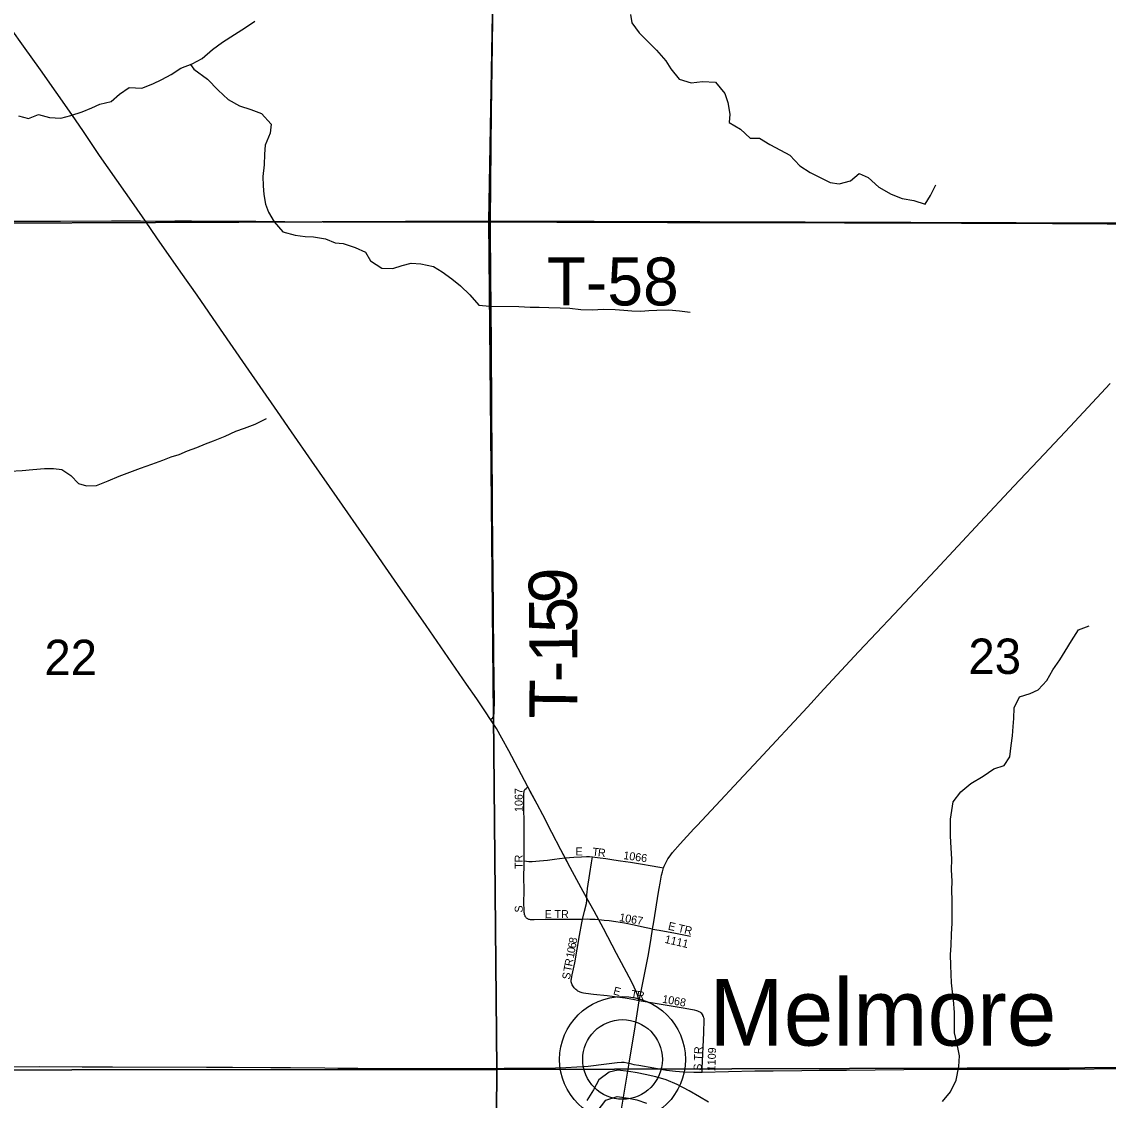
# Model space of a CAD drawing. Extents: x 0 to 34, y 0 to 22.
# Drawn here: x 7.184 to 7.827, y 15.384 to 16.023 of the extents above; entities that cross this region are included whole.
import ezdxf

# ---------------------------------------------------------------- set-up
doc = ezdxf.new("R2010")
doc.units = 0
for name, color, linetype in [('Default', 7, 'Continuous'), ('GM_X_County_Road', 7, 'Continuous'), ('GM_X_Major_River', 7, 'Continuous'), ('GM_X_Minor_River', 7, 'Continuous'), ('GM_X_Section', 7, 'Continuous'), ('GM_X_Section_Text', 7, 'Continuous'), ('GM_X_State_Route', 7, 'Continuous'), ('GM_X_Township_Road', 7, 'Continuous'), ('GM_X_Township_Road_Text', 7, 'Continuous'), ('GM_X_Township_Subdivision', 7, 'Continuous'), ('GM_X_Township_Subdivision_Text', 7, 'Continuous'), ('GM_X_Unincorporated', 7, 'Continuous'), ('GM_X_Unincorporated_Location', 7, 'Continuous'), ('GM_X_Unincorporated_Text', 7, 'Continuous')]:
    doc.layers.add(name, color=color, linetype=linetype)

msp = doc.modelspace()

# ---------------------------------------------------------------- linework, layer by layer
at = {"layer": 'Default'}
msp.add_lwpolyline([(7.54476, 15.45348), (7.54304, 15.45702), (7.53556, 15.47105), (7.5278, 15.4857), (7.52227, 15.49603), (7.51794, 15.50378), (7.51455, 15.50985), (7.50809, 15.5219), (7.50254, 15.53232), (7.49728, 15.54254), (7.49191, 15.55305), (7.48855, 15.55935), (7.48309, 15.56963), (7.47737, 15.58044), (7.47177, 15.59101), (7.46771, 15.59855), (7.46445, 15.60421), (7.46103, 15.60952), (7.45796, 15.61409), (7.45278, 15.62178), (7.44675, 15.63047), (7.43815, 15.64301), (7.42294, 15.66508), (7.40591, 15.68949), (7.38769, 15.71567), (7.3701, 15.74096), (7.35515, 15.76246), (7.34319, 15.77988), (7.33494, 15.79194), (7.31613, 15.81898), (7.30124, 15.84055), (7.28736, 15.86068), (7.27774, 15.87442), (7.26348, 15.89478), (7.25668, 15.90464), (7.25007, 15.91422), (7.2296, 15.94352), (7.21998, 15.95765), (7.21316, 15.96767), (7.19458, 15.9941), (7.18462, 16.00827), (7.17729, 16.01838)], dxfattribs=at)
at = {"layer": 'GM_X_County_Road'}
for points in [[(7.16892, 15.40383), (7.1941, 15.40398), (7.21927, 15.40393), (7.23729, 15.40393), (7.29293, 15.40372), (7.30816, 15.40369), (7.33084, 15.40357), (7.34265, 15.40346), (7.36283, 15.40324), (7.37059, 15.40318), (7.3824, 15.40303), (7.39265, 15.40286), (7.40104, 15.40282), (7.41066, 15.40289), (7.42867, 15.4029), (7.43488, 15.40291), (7.44606, 15.40292), (7.45229, 15.40294), (7.46223, 15.40298), (7.46905, 15.40299), (7.47668, 15.40303), (7.49313, 15.40308), (7.49936, 15.40321), (7.50561, 15.40345), (7.51211, 15.40381), (7.51879, 15.40436), (7.5296, 15.4057), (7.53279, 15.40604), (7.53587, 15.4064), (7.53857, 15.40671), (7.54003, 15.40667), (7.54178, 15.40631), (7.54304, 15.40596)], [(7.54304, 15.40596), (7.54569, 15.40531), (7.54868, 15.40479), (7.55757, 15.40324), (7.5652, 15.402), (7.57042, 15.40129), (7.57273, 15.40103), (7.57504, 15.40091), (7.58127, 15.40081), (7.58622, 15.40079)], [(7.58622, 15.40079), (7.6173, 15.40146), (7.62818, 15.40159), (7.64528, 15.40177), (7.65552, 15.40181), (7.6717, 15.40199), (7.70553, 15.40236), (7.7254, 15.40252), (7.74529, 15.40247), (7.76115, 15.40249), (7.78539, 15.40253), (7.80342, 15.40249), (7.83325, 15.40291), (7.84848, 15.40298), (7.87086, 15.40303), (7.91902, 15.40347), (7.92896, 15.40346), (7.94893, 15.40341)]]:
    msp.add_lwpolyline(points, dxfattribs=at)
at = {"layer": 'GM_X_Major_River'}
for points in [[(7.58991, 15.38299), (7.58461, 15.38605), (7.57855, 15.38968), (7.57135, 15.3935), (7.56491, 15.39619), (7.55884, 15.39792), (7.5524, 15.39928), (7.54766, 15.40024), (7.54273, 15.40102), (7.53628, 15.402), (7.53115, 15.40069), (7.52505, 15.39616), (7.52199, 15.39029), (7.51798, 15.38386)], [(7.52403, 15.37738), (7.52918, 15.38419), (7.53583, 15.38625), (7.54266, 15.38527), (7.54759, 15.3843), (7.55328, 15.38238)]]:
    msp.add_lwpolyline(points, dxfattribs=at)
at = {"layer": 'GM_X_Minor_River'}
for points in [[(7.54384, 16.02689), (7.54457, 16.02195), (7.54891, 16.01605), (7.55912, 16.00576), (7.56479, 15.99947), (7.56761, 15.99472), (7.57252, 15.98862), (7.57973, 15.98651), (7.58637, 15.98724), (7.59415, 15.98682), (7.59963, 15.98016), (7.6015, 15.97484), (7.60261, 15.968), (7.60221, 15.96288), (7.60884, 15.95906), (7.6147, 15.95372), (7.6202, 15.95369), (7.62626, 15.94987), (7.63251, 15.94662), (7.63819, 15.94356), (7.64405, 15.93727), (7.6501, 15.93345), (7.65597, 15.93039), (7.66204, 15.92752), (7.66735, 15.92674), (7.674, 15.92842), (7.67914, 15.93276), (7.68444, 15.93046), (7.69087, 15.92474), (7.69807, 15.92053), (7.70451, 15.91804), (7.71153, 15.91687), (7.71816, 15.91457), (7.72141, 15.91967), (7.72447, 15.92611)], [(7.18166, 15.96693), (7.18753, 15.96539), (7.19343, 15.96764), (7.19987, 15.96591), (7.2067, 15.9655), (7.21259, 15.96718), (7.21924, 15.96924), (7.22495, 15.97169), (7.2297, 15.97375), (7.23635, 15.97543), (7.2413, 15.97978), (7.24701, 15.98374), (7.2546, 15.98333), (7.26107, 15.98596), (7.26639, 15.9884), (7.27191, 15.99141), (7.27762, 15.99518), (7.28446, 15.99781), (7.29036, 16.00082), (7.29645, 16.00611), (7.30235, 16.01045), (7.3094, 16.01517), (7.31587, 16.01931), (7.32139, 16.02289)], [(7.28339, 15.9974), (7.2854, 15.99458), (7.29353, 15.98866), (7.29977, 15.98219), (7.30563, 15.97666), (7.31244, 15.97283), (7.31908, 15.97072), (7.32533, 15.96823), (7.33119, 15.96194), (7.3306, 15.95663), (7.32753, 15.94962), (7.32713, 15.94431), (7.32691, 15.93786), (7.32612, 15.93103), (7.32648, 15.92552), (7.32684, 15.9204), (7.32776, 15.9147), (7.32964, 15.90995), (7.33284, 15.90424), (7.33794, 15.89834), (7.34534, 15.89622), (7.35122, 15.89543), (7.35615, 15.89522), (7.36336, 15.89405), (7.36904, 15.89175), (7.37378, 15.89135), (7.3808, 15.88905), (7.38705, 15.88617), (7.38987, 15.88104), (7.39669, 15.87683), (7.40314, 15.87662), (7.40865, 15.8783), (7.41397, 15.87961), (7.41966, 15.87939), (7.42725, 15.87765), (7.43236, 15.8746), (7.43803, 15.8704), (7.44314, 15.8662), (7.44862, 15.86086), (7.4541, 15.85477), (7.46055, 15.85417), (7.47763, 15.8541), (7.48446, 15.85369), (7.48978, 15.85367), (7.49547, 15.85345), (7.50211, 15.85324), (7.5078, 15.85302), (7.51444, 15.85224), (7.52108, 15.85202), (7.52792, 15.85237), (7.53475, 15.85234), (7.53987, 15.85194), (7.54462, 15.85154), (7.54993, 15.85133), (7.55468, 15.85169), (7.55942, 15.85185), (7.56644, 15.85201), (7.57289, 15.85142), (7.57915, 15.85063)], [(7.17641, 15.7565), (7.18381, 15.75704), (7.19008, 15.75758), (7.19691, 15.75812), (7.20223, 15.7581), (7.20716, 15.75751), (7.21265, 15.75407), (7.21718, 15.74931), (7.22192, 15.74777), (7.22781, 15.74812), (7.23465, 15.75075), (7.24111, 15.75357), (7.24758, 15.75601), (7.25385, 15.75826), (7.2605, 15.7607), (7.26696, 15.76314), (7.27191, 15.76502), (7.27666, 15.76651), (7.2816, 15.76858), (7.28711, 15.77065), (7.29225, 15.77271), (7.297, 15.77459), (7.30384, 15.77722), (7.31031, 15.78023), (7.31525, 15.78191), (7.32171, 15.78435), (7.32837, 15.78774)], [(7.72845, 15.38335), (7.73322, 15.38902), (7.73648, 15.39603), (7.73822, 15.40399), (7.73844, 15.41044), (7.73714, 15.41728), (7.73564, 15.42393), (7.73548, 15.43), (7.73551, 15.43608), (7.73497, 15.44348), (7.73442, 15.44823), (7.73387, 15.45354), (7.73351, 15.45867), (7.73335, 15.46379), (7.73318, 15.47044), (7.73359, 15.47575), (7.7338, 15.48239), (7.73421, 15.48903), (7.73423, 15.4951), (7.73427, 15.50231), (7.73391, 15.50839), (7.73413, 15.51389), (7.73377, 15.52053), (7.73399, 15.52679), (7.73364, 15.53363), (7.7331, 15.54046), (7.73314, 15.55052), (7.7347, 15.56076), (7.73928, 15.56662), (7.74519, 15.57172), (7.7526, 15.57587), (7.75889, 15.5804), (7.76497, 15.58227), (7.76822, 15.58738), (7.76919, 15.5942), (7.76998, 15.5999), (7.77038, 15.6054), (7.77059, 15.61014), (7.7708, 15.6164), (7.77406, 15.62303), (7.78033, 15.6249), (7.78508, 15.62716), (7.79023, 15.63264), (7.79386, 15.63889), (7.79787, 15.64475), (7.80112, 15.65005), (7.80475, 15.65611), (7.80896, 15.66254), (7.81523, 15.66499)]]:
    msp.add_lwpolyline(points, dxfattribs=at)
at = {"layer": 'GM_X_Section'}
for points in [[(7.46886, 16.40612), (7.45989, 15.90447), (6.96635, 15.90257), (6.9711, 16.40274)], [(7.46886, 16.40612), (7.96072, 16.40422), (7.95951, 15.90308), (7.45989, 15.90447)], [(6.96635, 15.90257), (7.45989, 15.90447), (7.46474, 15.40235), (6.9614, 15.40185)], [(7.45989, 15.90447), (7.95951, 15.90308), (7.95187, 15.40369), (7.46474, 15.40235)], [(7.46474, 15.40235), (7.46088, 14.90162), (6.9551, 14.89867), (6.9614, 15.40185)], [(7.46474, 15.40235), (7.95187, 15.40369), (7.95709, 14.90157), (7.46088, 14.90162)]]:
    msp.add_lwpolyline(points, close=True, dxfattribs=at)
at = {"layer": 'GM_X_State_Route'}
for points in [[(7.45796, 15.61409), (7.45278, 15.62178), (7.44675, 15.63047), (7.43815, 15.64301), (7.42294, 15.66508), (7.40591, 15.68949), (7.38769, 15.71567), (7.3701, 15.74096), (7.35515, 15.76246), (7.34319, 15.77988), (7.33494, 15.79194), (7.31613, 15.81898), (7.30124, 15.84055), (7.28736, 15.86068), (7.27774, 15.87442), (7.26348, 15.89478), (7.25668, 15.90464), (7.25007, 15.91422), (7.2296, 15.94352), (7.21998, 15.95765), (7.21316, 15.96767), (7.19458, 15.9941), (7.18462, 16.00827), (7.17729, 16.01838)], [(7.56077, 15.50953), (7.56128, 15.51258), (7.56222, 15.51739), (7.56267, 15.51925), (7.56316, 15.52095), (7.56343, 15.52171), (7.5638, 15.52275), (7.56448, 15.52434), (7.56526, 15.52581), (7.56598, 15.52701), (7.56664, 15.52807), (7.56761, 15.52943), (7.56868, 15.53074), (7.57313, 15.53591), (7.58132, 15.54482), (7.58324, 15.54685), (7.59439, 15.55854), (7.60794, 15.57311), (7.6196, 15.5857), (7.64848, 15.61691), (7.65813, 15.62746), (7.6789, 15.64973), (7.69977, 15.67191), (7.72428, 15.69793), (7.75083, 15.7263), (7.77071, 15.74771), (7.78865, 15.76667), (7.80397, 15.78299), (7.82775, 15.80842)], [(7.54903, 15.44292), (7.54785, 15.44642), (7.54726, 15.44795), (7.54668, 15.44929), (7.54512, 15.45274), (7.54304, 15.45702), (7.53556, 15.47105), (7.5278, 15.4857), (7.52507, 15.49085), (7.52227, 15.49603), (7.51794, 15.50378), (7.51455, 15.50985), (7.50809, 15.5219), (7.50507, 15.52758), (7.50254, 15.53232), (7.49728, 15.54254), (7.49191, 15.55305), (7.48855, 15.55935), (7.48548, 15.56511), (7.48309, 15.56963), (7.47737, 15.58044), (7.47177, 15.59101), (7.46771, 15.59855), (7.46445, 15.60421), (7.46103, 15.60952), (7.45796, 15.61409)], [(7.54903, 15.44292), (7.55137, 15.45462), (7.55441, 15.47038), (7.55603, 15.48015), (7.55688, 15.48539), (7.55759, 15.48976), (7.56038, 15.50724), (7.56077, 15.50953)], [(7.53151, 15.33054), (7.5316, 15.33201), (7.53172, 15.33398), (7.53253, 15.34511), (7.53597, 15.36398), (7.53727, 15.3717), (7.54007, 15.38837), (7.54304, 15.40596), (7.54651, 15.42748), (7.54903, 15.44292)]]:
    msp.add_lwpolyline(points, dxfattribs=at)
at = {"layer": 'GM_X_Township_Road'}
for points in [[(7.46092, 15.90412), (7.46113, 15.92674), (7.46159, 15.96963), (7.462, 15.9948), (7.46242, 16.02402), (7.4627, 16.05012), (7.46289, 16.06783), (7.46316, 16.08306), (7.4635, 16.10606), (7.46375, 16.12564), (7.46399, 16.14304), (7.46414, 16.16086)], [(6.96537, 15.90286), (6.96796, 15.9029), (6.98279, 15.90312), (7.01659, 15.90341), (7.05804, 15.90371), (7.08601, 15.9039), (7.10745, 15.90413), (7.1525, 15.90446), (7.17456, 15.90452), (7.20649, 15.90461), (7.23671, 15.90469), (7.24882, 15.90476), (7.25379, 15.90473), (7.25668, 15.90464)], [(7.25668, 15.90464), (7.2741, 15.90473), (7.28393, 15.90467), (7.32214, 15.90451), (7.33924, 15.90435), (7.36191, 15.90423), (7.38074, 15.90418), (7.41112, 15.90411), (7.43004, 15.9041), (7.44859, 15.90409), (7.46092, 15.90412)], [(7.46103, 15.60952), (7.46147, 15.60988), (7.46179, 15.61014), (7.46205, 15.61037), (7.46225, 15.6106), (7.46242, 15.61082), (7.46257, 15.6111), (7.46272, 15.6114), (7.46283, 15.61172), (7.46292, 15.61208), (7.46299, 15.6125), (7.46307, 15.613), (7.46313, 15.61392), (7.46317, 15.61472), (7.46329, 15.62), (7.46297, 15.64735), (7.46274, 15.67346), (7.46258, 15.69646), (7.4623, 15.712), (7.4621, 15.73623), (7.46204, 15.74805), (7.46201, 15.76141), (7.46174, 15.79715), (7.46151, 15.82729), (7.46126, 15.85651), (7.46116, 15.86894), (7.46107, 15.87826), (7.46088, 15.89349), (7.46092, 15.90412)], [(7.46092, 15.90412), (7.4686, 15.90411), (7.48119, 15.90409), (7.50015, 15.90405), (7.53403, 15.9039), (7.56573, 15.9038), (7.60157, 15.90375), (7.64374, 15.90369), (7.67048, 15.90364), (7.70125, 15.90365), (7.72145, 15.90358), (7.73962, 15.90347), (7.76739, 15.90332), (7.79356, 15.90319), (7.82588, 15.90306), (7.85168, 15.90302), (7.87095, 15.9029), (7.88742, 15.90272), (7.90637, 15.90267), (7.91534, 15.90264)]]:
    msp.add_lwpolyline(points, dxfattribs=at)
at = {"layer": 'GM_X_Township_Subdivision'}
for points in [[(7.48081, 15.52576), (7.48082, 15.53008), (7.48083, 15.53381), (7.4808, 15.54703), (7.48072, 15.55888), (7.48076, 15.56559), (7.48077, 15.56601), (7.48079, 15.56644), (7.48085, 15.56686), (7.48095, 15.56729), (7.4811, 15.56767), (7.48134, 15.56801), (7.48198, 15.5686), (7.48309, 15.56963)], [(7.48256, 15.49166), (7.48231, 15.49186), (7.48211, 15.49209), (7.48186, 15.49242), (7.48169, 15.49272), (7.48156, 15.49297), (7.48143, 15.49326), (7.48132, 15.49355), (7.48116, 15.49408), (7.48101, 15.49464), (7.48089, 15.49534), (7.48082, 15.49606), (7.48075, 15.50156), (7.48078, 15.50744), (7.48074, 15.51741), (7.48078, 15.52232), (7.48081, 15.52576)], [(7.48081, 15.52576), (7.48223, 15.52562), (7.48368, 15.52554), (7.48453, 15.5255), (7.48511, 15.52549), (7.48563, 15.5255), (7.48998, 15.5258), (7.4946, 15.52628), (7.49875, 15.5268), (7.50182, 15.52722), (7.50507, 15.52758)], [(7.50507, 15.52758), (7.51025, 15.52799), (7.51479, 15.52824), (7.51769, 15.52836), (7.51949, 15.52833), (7.52124, 15.52821)], [(7.51794, 15.50378), (7.51799, 15.50615), (7.51811, 15.50709), (7.51844, 15.50941), (7.5198, 15.51844), (7.52074, 15.52465), (7.52124, 15.52821)], [(7.52124, 15.52821), (7.52261, 15.52809), (7.52577, 15.5277), (7.52928, 15.52722), (7.53152, 15.52688), (7.53399, 15.52648), (7.53797, 15.52589), (7.54374, 15.52497), (7.55082, 15.52386), (7.55538, 15.52308), (7.56119, 15.52209), (7.56343, 15.52171)], [(7.51541, 15.49119), (7.51652, 15.49604), (7.51771, 15.50057), (7.51783, 15.50118), (7.5179, 15.50184), (7.51794, 15.50378)], [(7.51541, 15.49119), (7.50569, 15.49115), (7.49333, 15.49102), (7.48669, 15.49085), (7.48558, 15.49087), (7.48464, 15.49094), (7.48411, 15.49102), (7.48366, 15.49112), (7.48331, 15.49123), (7.48296, 15.49141), (7.48256, 15.49166)], [(7.51006, 15.45117), (7.50963, 15.45181), (7.50935, 15.45237), (7.50909, 15.453), (7.5089, 15.45355), (7.50877, 15.45414), (7.50873, 15.45479), (7.50877, 15.45546), (7.50886, 15.45605), (7.50925, 15.45831), (7.51088, 15.46548), (7.51362, 15.48157), (7.51493, 15.48912), (7.51541, 15.49119)], [(7.52507, 15.49085), (7.52288, 15.49102), (7.51975, 15.49118), (7.5182, 15.49122), (7.51541, 15.49119)], [(7.55688, 15.48539), (7.55022, 15.48685), (7.54606, 15.48776), (7.54032, 15.48888), (7.53513, 15.4897), (7.53114, 15.49022), (7.52812, 15.49055), (7.52507, 15.49085)], [(7.55688, 15.48539), (7.5607, 15.48472), (7.57037, 15.48293), (7.57924, 15.48123)], [(7.54903, 15.44292), (7.54511, 15.44372), (7.54074, 15.44451), (7.53595, 15.44517), (7.52997, 15.44585), (7.52192, 15.44662), (7.51729, 15.44725), (7.51607, 15.44747), (7.51527, 15.44766), (7.51462, 15.44786), (7.51404, 15.44805), (7.51331, 15.44839), (7.51264, 15.44874), (7.51199, 15.44917), (7.51136, 15.44969), (7.51086, 15.45019), (7.51043, 15.45068), (7.51006, 15.45117)], [(7.58633, 15.43494), (7.58593, 15.43542), (7.58548, 15.43583), (7.58502, 15.4362), (7.58447, 15.43653), (7.58374, 15.43686), (7.58303, 15.43711), (7.58173, 15.43744), (7.58055, 15.43768), (7.57499, 15.43858), (7.54903, 15.44292)], [(7.58622, 15.40079), (7.58631, 15.40309), (7.58726, 15.42397), (7.58743, 15.43181), (7.58735, 15.43242), (7.58722, 15.43298), (7.58698, 15.43364), (7.58671, 15.43426), (7.58653, 15.43462), (7.58633, 15.43494)]]:
    msp.add_lwpolyline(points, dxfattribs=at)
at = {"layer": 'GM_X_Unincorporated'}
for radius in [0.0372, 0.02358]:
    msp.add_circle((7.53908, 15.40829), radius, dxfattribs=at)
at = {"layer": 'GM_X_Unincorporated_Location'}
msp.add_line((7.53908, 15.40829), (7.53908, 15.40829), dxfattribs=at)

# ---------------------------------------------------------------- texts
at = {"layer": 'GM_X_Section_Text'}
for s, p in [('22', (7.19695, 15.63582)), ('23', (7.74382, 15.6365))]:
    msp.add_text(s, height=0.020928, rotation=0.00001, dxfattribs=at).set_placement(p)
at = {"layer": 'GM_X_Township_Road_Text'}
for s, height, rotation, p in [('T-58', 0.028409, 0.00001, (7.49424, 15.85466)), ('9', 0.02841, 90.6077, (7.51209, 15.67852)), ('5', 0.02841, 90.59091, (7.51227, 15.66101)), ('1', 0.02841, 90.52681, (7.51243, 15.64348)), ('-', 0.02841, 90.33811, (7.5125, 15.63171)), ('T', 0.02841, 89.28, (7.51223, 15.60989))]:
    msp.add_text(s, height=height, rotation=rotation, dxfattribs=at).set_placement(p)
at = {"layer": 'GM_X_Township_Subdivision_Text'}
for s, height, rotation, p in [('1067', 0.004735, 90, (7.48001, 15.5548)), ('E', 0.00473, 0.00001, (7.51132, 15.52901)), ('T', 0.00473, 353.33246, (7.52101, 15.52901)), ('R', 0.00473, 353.3299, (7.52432, 15.52862)), ('1066', 0.004735, 351.87044, (7.53936, 15.52692)), ('TR', 0.004735, 90, (7.48002, 15.52105)), ('S', 0.00473, 90, (7.48001, 15.49522)), ('E', 0.00473, 0.00001, (7.49299, 15.49194)), ('TR', 0.004735, 0.00001, (7.49882, 15.49194)), ('1067', 0.004735, 349.87777, (7.5369, 15.49026)), ('E TR', 0.004735, 346.86598, (7.56571, 15.48519)), ('8', 0.00473, 79.32087, (7.51182, 15.4766)), ('1111', 0.004735, 346.86302, (7.56375, 15.47735)), ('0', 0.00473, 79.32542, (7.51074, 15.47087)), ('6', 0.00473, 79.32542, (7.51128, 15.47374)), ('R', 0.00473, 79.32588, (7.50927, 15.46309)), ('1', 0.00473, 79.29018, (7.51019, 15.468)), ('S', 0.00473, 81.22267, (7.50794, 15.45533)), ('T', 0.00473, 79.56074, (7.50866, 15.45982)), ('E', 0.00473, 344.72387, (7.53324, 15.44689)), ('T', 0.00473, 349.92239, (7.5437, 15.4448)), ('R', 0.00473, 352.64004, (7.54722, 15.44418)), ('1068', 0.004735, 349.87317, (7.56231, 15.44192)), ('S TR', 0.004735, 88.02622, (7.58585, 15.4015)), ('1109', 0.004735, 87.9557, (7.59398, 15.40121))]:
    msp.add_text(s, height=height, rotation=rotation, dxfattribs=at).set_placement(p)
at = {"layer": 'GM_X_Unincorporated_Text'}
msp.add_text('Melmore', height=0.039489, rotation=0.00001, dxfattribs=at).set_placement((7.59049, 15.41645))

doc.saveas('drawing.dxf')
